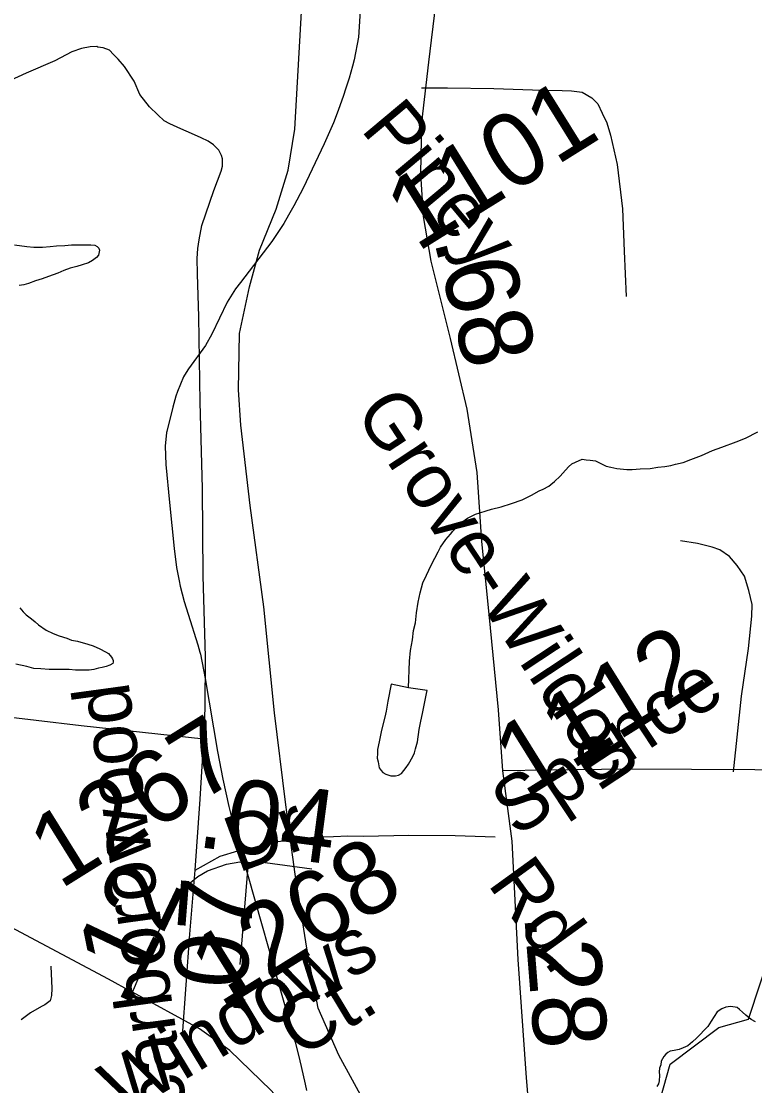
# Model space of a CAD drawing. Extents: x 2001466 to 31450019, y -30647475 to 847247.
# Drawn here: x 2045908 to 2048402, y 675308 to 678927 of the extents above; entities that cross this region are included whole.
import ezdxf

# ---------------------------------------------------------------- set-up
doc = ezdxf.new("R2010")
doc.units = 0
for name, color, linetype in [('Exist Hydrographic Misc Water Feature', 7, 'Continuous'), ('Exist Railroad Mainline', 7, 'Continuous'), ('Exist Road Non-System Type 51', 7, 'Continuous'), ('Exist Road Secondary Mileage Hundredths English Label', 7, 'Continuous'), ('Exist Road Secondary Type 51 Attributed', 7, 'Continuous'), ('Exist Road Secondary Type 51 Label', 7, 'Continuous'), ('Exist Road Secondary Type 51 Number Label', 7, 'Continuous')]:
    doc.layers.add(name, color=color, linetype=linetype)

msp = doc.modelspace()

# ---------------------------------------------------------------- linework, layer by layer
at = {"layer": 'Exist Hydrographic Misc Water Feature'}
for p, q in [((2046652.9, 678039.2), (2046635.7, 678016.8)), ((2046463.1, 677723.6), (2046459.8, 677718.3)), ((2046402.8, 677532.5), (2046401.7, 677528.3)), ((2046873, 675313.1), (2046877.7, 675291.8))]:
    msp.add_line(p, q, dxfattribs=at)
for points in [[(2047057.9, 678998.8), (2047058.9, 678944), (2047054, 678873.3), (2047039.7, 678795.8), (2047033.9, 678774.6)], [(2047057.9, 678998.8), (2047058.9, 678944), (2047054, 678873.3), (2047039.7, 678795.8), (2047033.9, 678774.6)], [(2047033.9, 678774.6), (2047022.4, 678732.9), (2047010.5, 678695.5)], [(2047033.9, 678774.6), (2047022.4, 678732.9), (2047010.5, 678695.5)], [(2047010.5, 678695.5), (2047003.8, 678674.5), (2046984.9, 678623.4)], [(2047010.5, 678695.5), (2047003.8, 678674.5), (2046984.9, 678623.4)], [(2046984.9, 678623.4), (2046969.7, 678581.8), (2046937.8, 678510.1)], [(2046984.9, 678623.4), (2046969.7, 678581.8), (2046937.8, 678510.1)], [(2046937.8, 678510.1), (2046866.8, 678359.1), (2046834.6, 678298.9), (2046817, 678267.9)], [(2046937.8, 678510.1), (2046866.8, 678359.1), (2046834.6, 678298.9), (2046817, 678267.9)], [(2046817, 678267.9), (2046800.8, 678239.8), (2046759.8, 678178.1), (2046652.9, 678039.2)], [(2046817, 678267.9), (2046800.8, 678239.8), (2046759.8, 678178.1), (2046652.9, 678039.2)], [(2045884, 678166.7), (2045926, 678160.8), (2045950, 678158.8), (2045980, 678158.9), (2046006, 678160.9), (2046027.9, 678163), (2046056, 678165), (2046078, 678167), (2046097.9, 678167.1), (2046114.1, 678167.1), (2046126, 678167.2), (2046144, 678167.2), (2046157.9, 678165.2), (2046165.9, 678161.2), (2046171.9, 678155.2), (2046173.9, 678149.2), (2046170, 678131.2), (2046163.9, 678123.2), (2046150.1, 678113.2), (2046136, 678105.1), (2046114.1, 678099.1), (2046096, 678093.1), (2046074.1, 678087.1), (2046052.1, 678079), (2046032, 678070.9), (2046000.3, 678058.9), (2045978.1, 678050.9), (2045956.2, 678044.8), (2045932.2, 678034.8), (2045916.2, 678030.8), (2045900.2, 678028.8)], [(2046635.7, 678016.8), (2046607.6, 677972.3), (2046555.7, 677863.1), (2046533.6, 677824.3), (2046476.6, 677745.7), (2046463.1, 677723.6)], [(2046635.7, 678016.8), (2046607.6, 677972.3), (2046555.7, 677863.1), (2046533.6, 677824.3), (2046476.6, 677745.7), (2046463.1, 677723.6)], [(2046459.8, 677718.3), (2046438.7, 677668.7), (2046433.7, 677651.8)], [(2046459.8, 677718.3), (2046438.7, 677668.7), (2046433.7, 677651.8)], [(2046433.7, 677651.8), (2046422.7, 677614.7), (2046402.8, 677532.5)], [(2046433.7, 677651.8), (2046422.7, 677614.7), (2046402.8, 677532.5)], [(2046401.7, 677528.3), (2046396.6, 677482.8), (2046399.7, 677419.9), (2046412.2, 677290.9)], [(2046401.7, 677528.3), (2046396.6, 677482.8), (2046399.7, 677419.9), (2046412.2, 677290.9)], [(2047224.6, 676661.3), (2047228.1, 676751.6), (2047232, 676787.5), (2047237.9, 676823.5), (2047242.1, 676855.3), (2047248.2, 676881.6), (2047252.1, 676915.5), (2047257.6, 676951.5), (2047263.8, 676983.5), (2047273.8, 677017.6), (2047285.7, 677043.4), (2047301.7, 677077.5), (2047313.8, 677101.6), (2047325.5, 677123.3), (2047333.7, 677139.5), (2047351.5, 677165.6), (2047367.3, 677183.5), (2047375.3, 677193.7), (2047389.7, 677207.7), (2047405.5, 677223.6), (2047425.2, 677237.6), (2047441.4, 677245.7), (2047453, 677251.7), (2047467.4, 677256), (2047489.1, 677262), (2047507.2, 677267.8), (2047539.6, 677275.9), (2047575.1, 677287.9), (2047611.1, 677299.9), (2047643.1, 677316.1), (2047669.4, 677330), (2047683.1, 677336), (2047701.4, 677346.2), (2047709.2, 677352.3), (2047721.1, 677362.3), (2047740.9, 677380.4), (2047749.1, 677390.5), (2047768.8, 677412.2), (2047780.7, 677422.2), (2047792.8, 677428.5), (2047815, 677438.5), (2047828.9, 677436.4), (2047842.6, 677434.3), (2047861.1, 677432.3), (2047881, 677422.4), (2047896.8, 677414.7), (2047913.2, 677410.6), (2047932.9, 677406.4), (2047967.1, 677402.5), (2047985, 677402.6), (2048012.8, 677404.8), (2048046.9, 677407), (2048072.9, 677410.7), (2048096.7, 677412.8), (2048117, 677417), (2048133, 677421.1), (2048159, 677426.9), (2048184.9, 677437.2), (2048220.8, 677451.2), (2048258.7, 677467.3), (2048290.9, 677479.1), (2048338.7, 677497.4), (2048370.7, 677509.2), (2048412.7, 677531.6)], [(2046412.2, 677290.9), (2046427.6, 677134.6), (2046435.4, 677070.1), (2046444.2, 677025.1)], [(2046412.2, 677290.9), (2046427.6, 677134.6), (2046435.4, 677070.1), (2046444.2, 677025.1)], [(2046444.2, 677025.1), (2046447.7, 677006.8), (2046461.6, 676954.5), (2046475.2, 676910.9)], [(2046444.2, 677025.1), (2046447.7, 677006.8), (2046461.6, 676954.5), (2046475.2, 676910.9)], [(2045902.2, 676933), (2045914.1, 676919), (2045924.2, 676909), (2045942.2, 676895), (2045954.3, 676885), (2045966.2, 676875.1), (2045992.3, 676857.1), (2046016.2, 676845.1), (2046036.3, 676837.2), (2046062.4, 676829.3), (2046078.4, 676823.3), (2046098.5, 676819.3), (2046134.4, 676809.4), (2046152.4, 676803.4), (2046174.3, 676793.5), (2046194.4, 676783.5), (2046204.5, 676777.5), (2046214.3, 676765.5), (2046218.4, 676759.5), (2046220.5, 676753.6), (2046220.5, 676747.6), (2046218.6, 676743.6), (2046208.6, 676737.5), (2046196.5, 676733.5), (2046182.5, 676729.5), (2046170.4, 676727.4), (2046154.5, 676723.4), (2046138.5, 676721.4), (2046120.6, 676721.4), (2046108.5, 676721.3), (2046092.5, 676721.3), (2046070.6, 676723.3), (2046034.5, 676723.2), (2046002.5, 676723.1), (2045974.6, 676725.1), (2045950.6, 676727.1), (2045926.6, 676733), (2045888.5, 676740.9)], [(2046475.2, 676910.9), (2046507.6, 676806.9), (2046514.7, 676781.7)], [(2046475.2, 676910.9), (2046507.6, 676806.9), (2046514.7, 676781.7)], [(2046514.7, 676781.7), (2046516.6, 676774.7), (2046532.6, 676692), (2046574.6, 676444.3)], [(2046514.7, 676781.7), (2046516.6, 676774.7), (2046532.6, 676692), (2046574.6, 676444.3)], [(2047224.6, 676661.3), (2047166.2, 676673.4), (2047154.5, 676615.1), (2047148.8, 676581.1), (2047144.7, 676561.5), (2047132.6, 676517.4), (2047124.6, 676477.3), (2047119, 676451.3), (2047118.8, 676437.2), (2047118.6, 676421.4), (2047120.9, 676409.3), (2047124.8, 676389.2), (2047131.3, 676379.3), (2047137.1, 676373.2), (2047147.1, 676367.2), (2047164.7, 676361.3), (2047180.9, 676361.3), (2047191, 676363.4), (2047201, 676369.6), (2047208.6, 676379.4), (2047216.6, 676389.5), (2047224.6, 676401.7), (2047239.2, 676427.5), (2047244.9, 676439.6), (2047248.6, 676453.6), (2047254.8, 676477.4), (2047260.9, 676519.5), (2047266.9, 676547.4), (2047272.4, 676573.7), (2047286.3, 676641.4), (2047288.4, 676651.6), (2047224.6, 676661.3)], [(2046574.6, 676444.3), (2046592.7, 676350.3), (2046613.6, 676257.1), (2046621.8, 676225.4)], [(2046574.6, 676444.3), (2046592.7, 676350.3), (2046613.6, 676257.1), (2046621.8, 676225.4)], [(2046621.8, 676225.4), (2046633.7, 676178.8), (2046839.7, 675456.2), (2046850.4, 675411.8)], [(2046621.8, 676225.4), (2046633.7, 676178.8), (2046839.7, 675456.2), (2046850.4, 675411.8)], [(2048081.5, 675264.4), (2048114.5, 675381.8), (2048280.6, 675506.4), (2048380.7, 675533.9), (2048463.5, 675784.8), (2048463.5, 676024.3), (2048429.7, 676084.1), (2048437.7, 676166), (2048604.6, 676192.1)], [(2048404.5, 675525.9), (2048389.9, 675533.8), (2048372.3, 675547.8), (2048360.4, 675557.8), (2048350.2, 675567.8), (2048342.4, 675573.9), (2048336.2, 675575.6), (2048320.4, 675577.6), (2048304.2, 675575.6), (2048290.1, 675569.6), (2048274.5, 675559.5), (2048264, 675543.6), (2048254.2, 675527.6), (2048242.3, 675509.6), (2048204.6, 675469.4), (2048190.2, 675457.5), (2048174.4, 675443.6), (2048158.4, 675437.5), (2048144.7, 675431.5), (2048128.7, 675427.4), (2048114.8, 675425.5), (2048106.3, 675421.5), (2048100.4, 675415.5), (2048092.6, 675407.3), (2048088.7, 675399.4), (2048084.4, 675391.1), (2048082.4, 675379.3), (2048078.7, 675367.3), (2048076.8, 675355.4), (2048078.5, 675343.3), (2048076.8, 675325.3), (2048074.8, 675315.1), (2048068.8, 675305.1)], [(2046850.4, 675411.8), (2046859.6, 675374), (2046873, 675313.1)], [(2046850.4, 675411.8), (2046859.6, 675374), (2046873, 675313.1)]]:
    msp.add_lwpolyline(points, dxfattribs=at)
at = {"layer": 'Exist Railroad Mainline'}
msp.add_lwpolyline([(2047327.9, 674874), (2047221.5, 675019.8), (2047087.4, 675229.7), (2046987.3, 675411.8), (2046917.3, 675571.8), (2046879.1, 675775.8), (2046839, 676027.8), (2046823.8, 676143.3), (2046806.8, 676271.8), (2046768.8, 676576), (2046732.5, 676936), (2046686.3, 677280.1), (2046654.1, 677554.2), (2046646.1, 677674.1), (2046649.6, 677864.9), (2046683.6, 678023.6), (2046717.6, 678148.3), (2046774.2, 678288.1), (2046815.8, 678420.3), (2046838.4, 678560.1), (2046881, 679318.8), (2046890.6, 680593)], dxfattribs=at)
at = {"layer": 'Exist Road Non-System Type 51'}
for points in [[(2046528.4, 676487.9), (2046532.5, 676591.8), (2046534, 676765.8), (2046525.7, 677042), (2046523.7, 677338), (2046515.7, 677632.2), (2046511.6, 677922.2), (2046506.6, 678068.4), (2046505.6, 678120.4), (2046508.3, 678154.3), (2046512.9, 678184.2), (2046521.9, 678232), (2046562.3, 678351.2), (2046587.6, 678416.7), (2046592, 678434.6), (2046592.5, 678458.6), (2046588.7, 678470.7), (2046579.1, 678488.9), (2046561.5, 678507.2), (2046543.7, 678519.6), (2046519.9, 678530.1), (2046486.2, 678544.8), (2046450.6, 678561.5), (2046412.9, 678578.3), (2046393.1, 678588.7), (2046371.6, 678609.1), (2046344.1, 678635.7), (2046311, 678678.3), (2046291.9, 678722.7), (2046258.9, 678773.4), (2046237.4, 678797.8), (2046221.7, 678814.1), (2046208, 678828.4), (2046186.2, 678836.9), (2046168.2, 678839.2), (2046164.3, 678841.3), (2046142.3, 678839.8), (2046112.1, 678834.4), (2046079.9, 678823), (2046021.3, 678792.2), (2045924.4, 678750.2), (2045734.7, 678664)], [(2047269.4, 678700.9), (2047357.4, 678701.1), (2047515.4, 678697.9), (2047679.3, 678692.5), (2047747.2, 678691.2), (2047779.2, 678690.5), (2047815.1, 678685.8), (2047848.7, 678667.1), (2047868.3, 678646.7), (2047883.7, 678614.4), (2047899, 678582.1), (2047912.1, 678539.8), (2047934.1, 678439.4), (2047953, 678289), (2047958.1, 678144.9), (2047965, 677990.7)], [(2048330.1, 676375.3), (2048357.3, 676632.8), (2048380.6, 676794.3), (2048392.8, 676904), (2048393.7, 676944), (2048382.6, 676992.2), (2048367.6, 677040.6), (2048342.4, 677077.1), (2048317, 677107.6), (2048283.5, 677130.3), (2048257.6, 677138.8), (2048207.9, 677151.8), (2048150.1, 677161)], [(2045804, 676568.6), (2046111.3, 676532.4), (2046528.4, 676487.9)], [(2046499.3, 676040.5), (2046516.2, 676282.1), (2046528.4, 676487.9)], [(2046499.3, 676040.5), (2046584.3, 676088.8), (2046644.5, 676106.3), (2046704.9, 676120.3), (2046766.1, 676136.8), (2046800.1, 676140.4), (2046823.8, 676143.3)], [(2046823.8, 676143.3), (2046901.9, 676153.2), (2046969.6, 676154.9), (2047018.8, 676157.8), (2047071.6, 676156.9), (2047225.7, 676159.7), (2047383.7, 676158.5), (2047519.6, 676153.8)], [(2046455.8, 675479.4), (2046480.8, 675822.9), (2046499.3, 676040.5)], [(2046008.6, 675714.4), (2046011.1, 675638.4), (2046010.6, 675614.4), (2046006.2, 675596.5), (2045988, 675582.9), (2045975.8, 675577.1), (2045939.4, 675555.9), (2045906.9, 675532.5)]]:
    msp.add_lwpolyline(points, dxfattribs=at)
at = {"layer": 'Exist Road Secondary Type 51 Attributed'}
msp.add_line((2046679.1, 676068.4), (2046651.3, 675720.1), dxfattribs=at)
for points in [[(2047258.8, 679934.1), (2047292.1, 679771.4), (2047333.2, 679611.9), (2047364.9, 679453.5), (2047368.6, 679358.4), (2047352.7, 679231.7), (2047316.3, 678983.4), (2047292.1, 678788), (2047268.3, 678583.1), (2047265.1, 678408.8), (2047274.6, 678263), (2047300.5, 678110.9), (2047366.5, 677848.9), (2047423.5, 677608.1), (2047457.3, 677392.6), (2047473.1, 677158.1), (2047498.4, 676910.9), (2047530.1, 676585.6), (2047544.9, 676378.5)], [(2046282.6, 675627.7), (2046203.9, 675670.6), (2044328.5, 676668), (2043917.8, 676900.4), (2043829.2, 676968), (2043789.1, 677039.9), (2043734.2, 677223.7), (2043704.6, 677396.9), (2043652.9, 677538.4), (2043576.9, 677627.2), (2043486.1, 677694.8), (2043338.3, 677760.3), (2043108.3, 677828)], [(2050014.9, 676250.4), (2049922.5, 676279.6), (2049821.1, 676304.7), (2049661.3, 676338.4), (2049443.9, 676370.1), (2049206.4, 676378.5), (2048616.8, 676380.7), (2047972.9, 676383.8), (2047697.9, 676380.7), (2047544.9, 676378.5)], [(2047544.9, 676378.5), (2047576.5, 676139.8), (2047596.1, 675737.4), (2047625.1, 675334.9), (2047648.3, 675053.9), (2047662, 674855.3)], [(2046285.7, 675626), (2046347.1, 675769.6), (2046393.1, 675873.9), (2046410, 675909.5), (2046444.7, 675959.8), (2046476.9, 675993.7), (2046508.1, 676018.9), (2046541.1, 676038.9), (2046605.3, 676061.5), (2046651.3, 676069.3), (2046679.1, 676068.4)], [(2046679.1, 676068.4), (2046737.3, 676066.7), (2046895.7, 676045.8)], [(2047662, 674855.3), (2047249.3, 674876.5), (2047154.3, 674901.8), (2047072, 674954.7), (2046924.2, 675108.9), (2046756.3, 675292.7), (2046617, 675427.9), (2046513.6, 675501.8), (2046285.7, 675626)]]:
    msp.add_lwpolyline(points, dxfattribs=at)

# ---------------------------------------------------------------- texts
at = {"layer": 'Exist Road Secondary Mileage Hundredths English Label'}
for s, rotation, p in [('.68', 283.9025, (2047310.2, 678183.8)), ('.04', 352.5045, (2046500.8, 676120.7)), ('.12', 64.5752, (2046267.7, 675566.2)), ('.07', 85.4397, (2046664.8, 675539.7)), ('.28', 274.5761, (2047617.6, 675890.4))]:
    msp.add_text(s, height=250, rotation=rotation, dxfattribs=at).set_placement(p)
at = {"layer": 'Exist Road Secondary Type 51 Label'}
for s, rotation, p in [('Piney', 309.9139, (2047058.9, 678558.3)), ('Grove-Wildon', 303.3947, (2047038.7, 677598.8)), ('Spence', 33.5751, (2047591.1, 676150.7)), ('Scarborowood', 97.783, (2046493.3, 675063.1)), ('Dr.', 20.1374, (2046644.7, 676031.2)), ('Rd.', 305.8691, (2047490.8, 675994.6)), ('Windows', 31.1078, (2046253.1, 675200.3)), ('Ct.', 31.1078, (2046853.7, 675399.9))]:
    msp.add_text(s, height=190, rotation=rotation, dxfattribs=at).set_placement(p)
at = {"layer": 'Exist Road Secondary Type 51 Number Label'}
for s, p in [('1101', (2047253.6, 678139.6)), ('1112', (2047621.1, 676282.3)), ('1267', (2046039.4, 675973.6)), ('1268', (2046588.5, 675564.7))]:
    msp.add_text(s, height=250, rotation=31.918, dxfattribs=at).set_placement(p)

doc.saveas('drawing.dxf')
